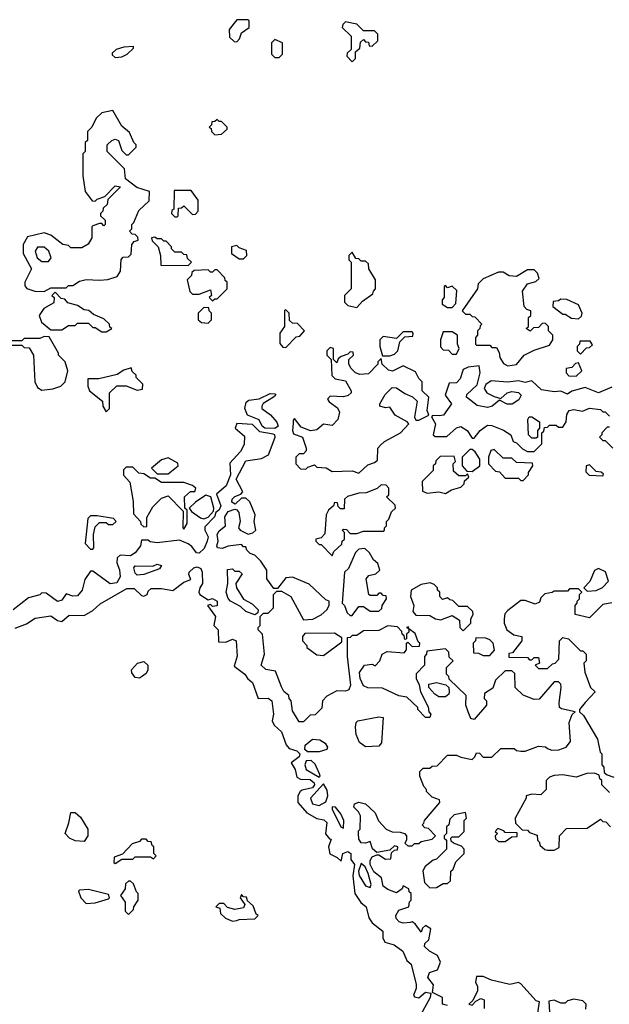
# Model space of a CAD drawing. Extents: x 2769579 to 2883812, y 684207 to 828660.
# Tile 381 of 505: x 2837305 to 2839964, y 769804 to 774250. Entities that reach past the tile are written whole.
import ezdxf

# ---------------------------------------------------------------- set-up
doc = ezdxf.new("R2010")
doc.units = 0

msp = doc.modelspace()

# ---------------------------------------------------------------- linework, layer by layer
at = {"layer": '0CON02XD'}
for points in [[(2838285, 774150), (2838297, 774163), (2838305, 774190), (2838340, 774215), (2838340, 774245), (2838335, 774250), (2838285, 774250), (2838250, 774205), (2838251.7, 774171.7), (2838271.7, 774151.7), (2838285, 774150)], [(2838805, 774060), (2838820, 774075), (2838820, 774105), (2838838.3, 774121.7), (2838841.7, 774148.3), (2838855, 774160), (2838865, 774150), (2838878.3, 774148.3), (2838881.7, 774131.7), (2838895, 774130), (2838920, 774155), (2838920, 774185), (2838905, 774200), (2838855, 774200), (2838825, 774230), (2838775, 774240), (2838761.7, 774228.3), (2838760, 774215), (2838800, 774175), (2838800, 774115), (2838781.7, 774098.3), (2838780, 774085), (2838805, 774060)], [(2837735, 774080), (2837765, 774082.5), (2837790, 774095), (2837818.3, 774121.7), (2837818.3, 774128.3), (2837775, 774126.7), (2837740, 774115), (2837721.7, 774098.3), (2837721.7, 774091.7), (2837735, 774080)], [(2838475, 774080), (2838490, 774095), (2838490, 774145), (2838455, 774160), (2838440, 774145), (2838440, 774095), (2838455, 774080), (2838475, 774080)], [(2837415, 773022.5), (2837445, 773040), (2837515, 773040), (2837525, 773050), (2837545, 773050), (2837575, 773070), (2837605, 773077.5), (2837665, 773073.3), (2837703, 773077), (2837745, 773090), (2837760, 773115), (2837763, 773167), (2837771.7, 773178.3), (2837795, 773180), (2837808.3, 773191.7), (2837810, 773235), (2837821.7, 773248.3), (2837840, 773255), (2837838.3, 773268.3), (2837825, 773280), (2837811.7, 773281.7), (2837800, 773295), (2837810, 773305), (2837810, 773325), (2837820, 773335), (2837841.7, 773388.3), (2837888.3, 773431.7), (2837890, 773475), (2837833, 773493), (2837781.7, 773531.7), (2837777, 773577), (2837700, 773655), (2837700, 773685), (2837720, 773705), (2837735, 773710), (2837750, 773705), (2837765, 773660), (2837785, 773640), (2837795, 773640), (2837830, 773675), (2837830, 773685), (2837820, 773695), (2837800.7, 773740.7), (2837765, 773770), (2837725, 773840), (2837675, 773830), (2837650, 773805), (2837630, 773765), (2837610, 773745), (2837610, 773705), (2837600, 773695), (2837600, 773655), (2837590, 773645), (2837590, 773545), (2837600, 773475), (2837631.7, 773431.7), (2837645, 773430), (2837655, 773440), (2837688.3, 773451.7), (2837735, 773500), (2837760, 773495), (2837701.7, 773438.3), (2837700, 773415), (2837681.7, 773398.3), (2837680, 773385), (2837670, 773375), (2837670, 773365), (2837690, 773345), (2837690, 773325), (2837685, 773320), (2837675, 773330), (2837665, 773330), (2837635, 773320), (2837630, 773315), (2837630, 773265), (2837613, 773237), (2837585, 773220), (2837535, 773220), (2837525, 773230), (2837500, 773235), (2837445, 773277.5), (2837415, 773287.5), (2837340.7, 773269.3), (2837320, 773235), (2837320, 773195), (2837357.5, 773125), (2837327.5, 773065), (2837328.3, 773048.3), (2837337, 773037), (2837373.6, 773023.6), (2837415, 773022.5)], [(2838185, 773730), (2838215, 773732.5), (2838240, 773755), (2838240, 773765), (2838215, 773790), (2838205, 773790), (2838195, 773800), (2838185, 773790), (2838171.7, 773788.3), (2838170, 773775), (2838160, 773765), (2838168.3, 773758.3), (2838170, 773745), (2838185, 773730)], [(2838015, 773360), (2838020, 773365), (2838021.7, 773398.3), (2838035, 773400), (2838045, 773410), (2838085, 773370), (2838098.3, 773371.7), (2838110, 773385), (2838110, 773435), (2838078.3, 773478.3), (2838001.7, 773478.3), (2838000, 773395), (2837991.7, 773388.3), (2837990, 773375), (2838005, 773360), (2838015, 773360)], [(2838065, 773140), (2838080, 773155), (2838061.7, 773171.7), (2838058.3, 773188.3), (2838045, 773190), (2838035, 773200), (2838005, 773200), (2837990, 773215), (2837990, 773225), (2837965, 773250), (2837955, 773250), (2837945, 773260), (2837925, 773260), (2837915, 773267.5), (2837900, 773265), (2837901.7, 773251.7), (2837930, 773225), (2837940, 773185), (2837941.7, 773141.7), (2838065, 773140)], [(2838315, 773170), (2838330, 773185), (2838328.3, 773208.3), (2838295, 773220), (2838285, 773230), (2838260, 773225), (2838260, 773195), (2838295, 773170), (2838315, 773170)], [(2837435, 773157.5), (2837446.7, 773175), (2837436.7, 773205), (2837415, 773223.3), (2837385, 773222.5), (2837374, 773205), (2837383.3, 773175), (2837405, 773158.8), (2837435, 773157.5)], [(2838825, 772950), (2838850.7, 772979.3), (2838898.3, 773011.7), (2838900, 773025), (2838910, 773035), (2838910, 773075), (2838880, 773125), (2838878.3, 773148.3), (2838865, 773160), (2838845, 773160), (2838835, 773170), (2838821.7, 773171.7), (2838805, 773200), (2838790, 773185), (2838790, 773165), (2838800, 773155), (2838800, 773035), (2838770, 773005), (2838770, 772975), (2838785, 772960), (2838825, 772950)], [(2838175, 772980), (2838185, 772990), (2838195, 772990), (2838240, 773035), (2838240, 773065), (2838231.7, 773071.7), (2838230, 773085), (2838195, 773120), (2838185, 773120), (2838175, 773110), (2838165, 773110), (2838155, 773120), (2838091.7, 773118.3), (2838081.7, 773108.3), (2838080, 773095), (2838060, 773075), (2838073, 773023), (2838085, 773010), (2838115, 773010), (2838165, 773030), (2838170, 773005), (2838160, 772995), (2838175, 772980)], [(2839507, 772687), (2839545, 772692.5), (2839580, 772735), (2839625, 772757.5), (2839695, 772780), (2839710, 772805), (2839710, 772825), (2839690, 772845), (2839690, 772865), (2839675, 772880), (2839661.7, 772878.3), (2839645, 772860), (2839621.7, 772858.3), (2839607, 772843), (2839590, 772855), (2839600, 772865), (2839600, 772905), (2839610, 772915), (2839610, 772935), (2839591.7, 772941.7), (2839580, 772955), (2839572.5, 773025), (2839595, 773057.5), (2839632.5, 773067.5), (2839648.3, 773081.7), (2839640, 773105), (2839625, 773120), (2839595, 773120), (2839545, 773090), (2839513, 773093), (2839485, 773110), (2839465, 773110), (2839395, 773080), (2839373, 773057), (2839370, 773035), (2839300, 772935), (2839315, 772920), (2839335, 772920), (2839345, 772910), (2839358.3, 772908.3), (2839390, 772875), (2839381.7, 772868.3), (2839380, 772855), (2839370, 772845), (2839370, 772825), (2839360, 772815), (2839360, 772785), (2839365, 772780), (2839425, 772780), (2839435, 772770), (2839455, 772770), (2839467, 772747), (2839470, 772725), (2839487, 772697), (2839507, 772687)], [(2839255, 772950), (2839271.7, 772968.3), (2839277, 773027), (2839255, 773047.5), (2839235, 773040), (2839225, 773050), (2839220, 773045), (2839220, 772995), (2839210, 772985), (2839210, 772965), (2839235, 772950), (2839255, 772950)], [(2837695, 772840), (2837720, 772855), (2837711.7, 772861.7), (2837710, 772875), (2837685, 772900), (2837638.3, 772918.3), (2837617, 772937), (2837595, 772940), (2837565, 772960), (2837521.7, 772971.7), (2837508.3, 772988.3), (2837491.7, 772991.7), (2837465, 773020), (2837450, 773005), (2837460, 772995), (2837458.3, 772971.7), (2837413.6, 772946.4), (2837392.5, 772915), (2837403.6, 772883.6), (2837445, 772850), (2837495, 772850), (2837525, 772870), (2837555, 772870), (2837565, 772880), (2837615, 772880), (2837635, 772860), (2837645, 772860), (2837675, 772840), (2837695, 772840)], [(2839825, 772900), (2839838.3, 772911.7), (2839842.5, 772925), (2839825, 772962.5), (2839773, 772987), (2839745, 772987.5), (2839735, 772980), (2839711.7, 772978.3), (2839710, 772955), (2839755, 772920), (2839765, 772920), (2839793, 772903), (2839825, 772900)], [(2838155, 772880), (2838170, 772895), (2838170, 772925), (2838160, 772935), (2838158.3, 772948.3), (2838135, 772950), (2838110, 772925), (2838110, 772895), (2838125, 772882.5), (2838155, 772880)], [(2838505, 772770), (2838551.7, 772818.3), (2838568.3, 772821.7), (2838590, 772845), (2838558.3, 772878.3), (2838535, 772880), (2838521.7, 772891.7), (2838520, 772925), (2838505, 772940), (2838500, 772935), (2838500, 772865), (2838477.5, 772835), (2838478.3, 772788.3), (2838491.7, 772771.7), (2838505, 772770)], [(2838941.7, 772731.7), (2838975, 772732.5), (2838995, 772740), (2839010, 772755), (2839020, 772795), (2839041.7, 772818.3), (2839078.3, 772821.7), (2839080, 772835), (2839075, 772840), (2839035, 772840), (2839005, 772810), (2838945, 772820), (2838930, 772805), (2838930, 772775), (2838941.7, 772731.7)], [(2839275, 772740), (2839287.5, 772765), (2839280, 772785), (2839280, 772825), (2839255, 772840), (2839215, 772840), (2839202.5, 772805), (2839203, 772773), (2839215, 772760), (2839238.3, 772758.3), (2839255, 772740), (2839275, 772740)], [(2837405, 772577.5), (2837455, 772583.3), (2837490, 772595), (2837510, 772615), (2837522.5, 772665), (2837510, 772705), (2837480, 772735), (2837480, 772745), (2837438.3, 772818.3), (2837415, 772820), (2837395, 772810), (2837325, 772810), (2837315, 772800), (2837245, 772800)], [(2839835, 772740), (2839861.7, 772768.3), (2839875, 772770), (2839888.3, 772781.7), (2839878.3, 772798.3), (2839831.7, 772798.3), (2839830, 772785), (2839820, 772775), (2839820, 772755), (2839835, 772740)], [(2837235, 772780), (2837315, 772780), (2837325, 772770), (2837348.3, 772768.3), (2837367.5, 772735), (2837372.5, 772615), (2837385, 772590), (2837405, 772577.5)], [(2838835, 772202.5), (2838875, 772240), (2838905, 772250), (2838918.3, 772261.7), (2838920, 772315), (2838931.7, 772328.3), (2838950, 772345), (2839022.5, 772385), (2839060, 772425), (2839052.5, 772435), (2838998.8, 772465), (2838975, 772500), (2838955, 772497.5), (2838930, 772505), (2838930, 772515), (2838953, 772557), (2838985, 772590), (2839005, 772587.5), (2839041.7, 772561.7), (2839077, 772547), (2839098.3, 772528.3), (2839086.2, 772455), (2839091.2, 772441.2), (2839105, 772441.2), (2839150, 772465), (2839143.3, 772485), (2839150, 772545), (2839120, 772575), (2839120, 772615), (2839105, 772630), (2839090, 772660), (2839035, 772687.5), (2838987, 772663), (2838968.3, 772668.3), (2838940, 772695), (2838935, 772720), (2838920, 772705), (2838920, 772695), (2838878.3, 772651.7), (2838838.3, 772648.3), (2838820, 772655), (2838800, 772675), (2838790, 772695), (2838790, 772715), (2838810, 772735), (2838808.3, 772748.3), (2838795, 772750), (2838785, 772740), (2838755, 772730), (2838741.7, 772718.3), (2838735, 772700), (2838720, 772715), (2838720, 772765), (2838705, 772770), (2838690, 772755), (2838690, 772735), (2838710, 772715), (2838713, 772643), (2838728.3, 772628.3), (2838775, 772620), (2838800, 772575), (2838800, 772565), (2838787, 772553), (2838765, 772547.5), (2838705, 772550), (2838693, 772537), (2838700, 772525), (2838737.7, 772497.7), (2838747.7, 772477.7), (2838740, 772445), (2838715, 772418.1), (2838675, 772423.8), (2838645, 772397.5), (2838615.9, 772394.1), (2838575, 772410), (2838545, 772450), (2838538.3, 772441.7), (2838538.8, 772428.8), (2838535.8, 772395), (2838540.3, 772380.3), (2838580, 772365), (2838597.5, 772315), (2838597, 772303), (2838585, 772290), (2838565, 772290), (2838550, 772275), (2838550, 772245), (2838571.7, 772221.7), (2838595, 772220), (2838605, 772230), (2838635, 772240), (2838645, 772230), (2838687, 772227), (2838715, 772210), (2838805, 772212.5), (2838835, 772202.5)], [(2839815, 772640), (2839840, 772665), (2839825, 772700), (2839811.7, 772698.3), (2839795, 772680), (2839770, 772675), (2839770, 772655), (2839781.7, 772641.7), (2839815, 772640)], [(2837695, 772480), (2837710, 772495), (2837710, 772565), (2837743, 772597), (2837785, 772597.5), (2837835, 772577.5), (2837858.3, 772581.7), (2837860, 772605), (2837830, 772635), (2837830, 772645), (2837811.7, 772661.7), (2837808.3, 772678.3), (2837775, 772667.5), (2837745, 772647.5), (2837661.7, 772628.3), (2837611.7, 772628.3), (2837612.5, 772595), (2837620, 772575), (2837678.3, 772528.3), (2837680, 772505), (2837695, 772480)], [(2839975, 772591.2), (2839915, 772565.8), (2839855, 772590), (2839795, 772572.5), (2839775, 772558.8), (2839745, 772572.5), (2839715, 772570), (2839658.3, 772578.3), (2839615, 772620), (2839585, 772612.5), (2839555, 772620), (2839505, 772613.8), (2839430.7, 772619.3), (2839407, 772603), (2839400, 772585), (2839412.5, 772565), (2839445, 772548.8), (2839475, 772540), (2839504.2, 772565.8), (2839525, 772571.2), (2839555, 772566.7), (2839566.2, 772555), (2839556.6, 772533.4), (2839525.5, 772514.5), (2839504, 772514), (2839468.3, 772531.7), (2839436.2, 772505), (2839415, 772498.9), (2839368.3, 772508.3), (2839320, 772545), (2839321.7, 772558.3), (2839368.3, 772601.7), (2839382.5, 772655), (2839377, 772687), (2839328.3, 772681.7), (2839305, 772670), (2839291.7, 772628.3), (2839275, 772610), (2839241.7, 772608.3), (2839223.3, 772555), (2839252.5, 772515), (2839215.9, 772464.1), (2839198.6, 772461.4), (2839167, 772463), (2839162.5, 772457.5), (2839180, 772425), (2839170, 772375), (2839178.3, 772368.3), (2839231.7, 772368.3), (2839275, 772407.5), (2839295, 772413.3), (2839322.5, 772395), (2839345, 772360), (2839355, 772360), (2839382.5, 772395), (2839415, 772420), (2839435, 772417.5), (2839487, 772397), (2839520, 772375), (2839530, 772345), (2839545, 772340), (2839573, 772313), (2839595, 772300), (2839625, 772300), (2839660, 772335), (2839660, 772385), (2839668.3, 772391.7), (2839671.7, 772408.3), (2839685, 772410), (2839695, 772420), (2839725, 772420), (2839735, 772410), (2839755, 772410), (2839770, 772435), (2839773, 772467), (2839783.9, 772486.1), (2839805, 772490), (2839843, 772483), (2839875, 772496.7), (2839925, 772490), (2839935, 772480), (2839945, 772480), (2839965, 772460)], [(2838455, 772404.3), (2838410, 772405), (2838398, 772415), (2838385, 772443.8), (2838332.5, 772465), (2838320, 772495), (2838327, 772523), (2838338.3, 772531.7), (2838385, 772537.5), (2838435, 772562.5), (2838455, 772560), (2838460, 772555), (2838450, 772545), (2838403.6, 772516.4), (2838397.5, 772505), (2838397.5, 772495), (2838435.7, 772465.7), (2838465, 772432.5), (2838470, 772415), (2838455, 772404.3)], [(2839635, 772360), (2839615, 772360), (2839600, 772375), (2839597.5, 772445), (2839603, 772457), (2839615, 772457.5), (2839650, 772435), (2839650, 772405), (2839640, 772395), (2839640, 772365), (2839635, 772360)], [(2839038.3, 771468.3), (2839030, 771475), (2839028.3, 771488.3), (2839008.3, 771508.3), (2838965, 771512.5), (2838925, 771492.5), (2838855, 771490), (2838825, 771470), (2838805, 771470), (2838795, 771460), (2838781.7, 771458.3), (2838782.5, 771375), (2838796.7, 771245), (2838790, 771225), (2838775, 771217.5), (2838735, 771220), (2838690, 771195), (2838670, 771175), (2838668.3, 771141.7), (2838638.3, 771111.7), (2838615, 771110), (2838585, 771080), (2838565, 771080), (2838535, 771130), (2838530, 771175), (2838520, 771185), (2838518.3, 771198.3), (2838497, 771217), (2838485, 771237.5), (2838458.3, 771308.3), (2838415, 771315.8), (2838394.3, 771335), (2838408.8, 771385), (2838400, 771475), (2838380, 771495), (2838380, 771505), (2838390, 771515), (2838390, 771555), (2838405, 771570), (2838425, 771570), (2838450, 771595), (2838450, 771655), (2838465, 771670), (2838485, 771670), (2838527.5, 771645), (2838585, 771540), (2838627, 771543), (2838665, 771562.5), (2838690, 771585), (2838700, 771605), (2838700, 771625), (2838685, 771630), (2838610.7, 771700.7), (2838535, 771732.5), (2838505, 771730), (2838468.3, 771681.7), (2838451.7, 771681.7), (2838420, 771725), (2838420, 771765), (2838392.5, 771805), (2838365, 771832.5), (2838345, 771840), (2838330, 771855), (2838325, 771870), (2838315, 771870), (2838305, 771880), (2838245, 771872.5), (2838218.3, 771861.7), (2838197.5, 771865), (2838194.2, 771875), (2838200.8, 771895), (2838195.6, 771925), (2838205, 771942.5), (2838233.8, 771965), (2838230, 772005), (2838245, 772030), (2838275, 772040), (2838285, 772037.5), (2838293.3, 772025), (2838300, 771985), (2838292.5, 771955), (2838300, 771945), (2838335, 771927.5), (2838357, 771933), (2838370, 771945), (2838362.5, 771985), (2838367.5, 772015), (2838343, 772073), (2838325, 772090), (2838305, 772090), (2838277, 772063), (2838262.3, 772072.3), (2838263.8, 772085), (2838275, 772096.7), (2838302.5, 772107.5), (2838311.7, 772118.3), (2838281.5, 772175), (2838325, 772258.8), (2838395, 772268), (2838427.5, 772285), (2838457.1, 772365), (2838456, 772375), (2838448.9, 772378.9), (2838388.5, 772388.5), (2838355, 772422.5), (2838283.8, 772426.2), (2838277.5, 772405), (2838319.3, 772369.3), (2838317.3, 772332.7), (2838300.3, 772299.7), (2838252.5, 772247.5), (2838255.6, 772195), (2838236.7, 772145), (2838193, 772107), (2838211.9, 772055), (2838205, 772036.7), (2838190, 772025), (2838183.8, 772005), (2838140.5, 771959.5), (2838140, 771945), (2838155.6, 771915), (2838150.9, 771895), (2838137.2, 771862.8), (2838115, 771840.8), (2838102.6, 771842.6), (2838081.7, 771871.7), (2838065, 771883.3), (2838025, 771900), (2837925, 771887.5), (2837893, 771893), (2837885, 771900), (2837855, 771900), (2837850, 771875), (2837825, 771842.5), (2837805, 771830), (2837758.3, 771831.7), (2837745, 771820), (2837743, 771797), (2837755.7, 771765.7), (2837758.1, 771735), (2837743, 771707), (2837712.9, 771702.9), (2837635, 771760), (2837625, 771760), (2837598.3, 771721.7), (2837586.9, 771675), (2837565, 771648.9), (2837545, 771647.1), (2837515, 771657.5), (2837495, 771629.2), (2837475, 771623.1), (2837425, 771660), (2837405, 771662.5), (2837395, 771652.5), (2837345, 771640), (2837275, 771586.2)], [(2839965, 772410), (2839955, 772410), (2839930, 772385), (2839930, 772375), (2839920, 772365), (2839935, 772350), (2839945, 772350), (2839980, 772315)], [(2839345, 772210), (2839380, 772235), (2839380, 772265), (2839359.3, 772299.3), (2839345, 772310), (2839335, 772310), (2839300, 772275), (2839300, 772235), (2839321.7, 772211.7), (2839345, 772210)], [(2839575, 772170), (2839600, 772195), (2839600, 772205), (2839620, 772235), (2839618.3, 772248.3), (2839545, 772250), (2839525, 772270), (2839485, 772270), (2839445, 772310), (2839430, 772305), (2839420, 772275), (2839420, 772245), (2839451.7, 772211.7), (2839468.3, 772208.3), (2839495, 772180), (2839555, 772180), (2839565, 772170), (2839575, 772170)], [(2837975, 772200), (2838020, 772235), (2838018.3, 772248.3), (2837975, 772272.5), (2837945, 772262.5), (2837900, 772225), (2837925, 772200), (2837975, 772200)], [(2839225, 772110), (2839253, 772127), (2839295, 772140), (2839310, 772155), (2839311.7, 772168.3), (2839330, 772185), (2839325, 772200), (2839315, 772190), (2839285, 772190), (2839261.7, 772211.7), (2839260, 772245), (2839270, 772255), (2839265, 772280), (2839201.7, 772278.3), (2839181.7, 772258.3), (2839180, 772245), (2839170, 772235), (2839170, 772215), (2839120, 772165), (2839121.7, 772121.7), (2839142.5, 772112.5), (2839195, 772117.5), (2839225, 772110)], [(2838045, 771950), (2838060, 771975), (2838060, 772035), (2838050, 772045), (2838047.5, 772095), (2838075, 772120), (2838095, 772120), (2838100, 772135), (2838085, 772147.5), (2838045, 772160), (2837945, 772160), (2837915, 772180), (2837895, 772180), (2837865, 772200), (2837843, 772203), (2837815, 772230), (2837785, 772230), (2837773, 772217), (2837773, 772193), (2837801.7, 772161.7), (2837816.7, 772075), (2837818.3, 772018.3), (2837850, 771985), (2837851.7, 771971.7), (2837865, 771960), (2837878.3, 771961.7), (2837878.3, 772001.7), (2837905, 772050), (2837945, 772090), (2837975, 772100), (2838041.7, 772031.7), (2838040, 771955), (2838045, 771950)], [(2839935, 772190), (2839938.3, 772198.3), (2839927, 772207), (2839905, 772210), (2839875, 772240), (2839860, 772235), (2839858.3, 772208.3), (2839873, 772193), (2839935, 772190)], [(2838715, 771830), (2838721.7, 771848.3), (2838758.3, 771881.7), (2838760, 771895), (2838770, 771905), (2838770, 771935), (2838760, 771945), (2838765, 771950), (2838778.3, 771948.3), (2838795, 771930), (2838825, 771930), (2838855, 771940), (2838945, 771940), (2838950, 771945), (2838950, 771955), (2838960, 771965), (2838960, 771985), (2838970, 771995), (2838981.7, 772028.3), (2839000, 772045), (2838998.3, 772058.3), (2838960, 772095), (2838970, 772105), (2838970, 772135), (2838958.3, 772148.3), (2838935, 772150), (2838917, 772133), (2838867, 772113), (2838835, 772112.5), (2838783, 772097), (2838770, 772085), (2838768.3, 772041.7), (2838751.7, 772041.7), (2838741.7, 772051.7), (2838738.3, 772068.3), (2838725, 772070), (2838720, 772055), (2838697.5, 772035), (2838687.5, 772015), (2838681.7, 771928.3), (2838665, 771910), (2838640, 771905), (2838640, 771895), (2838655, 771880), (2838665, 771880), (2838715, 771830)], [(2838135, 771996.2), (2838155, 772003.3), (2838179.2, 772030.8), (2838180, 772045), (2838166.4, 772096.4), (2838145, 772103.3), (2838097.7, 772072.3), (2838070, 772045), (2838080, 772030), (2838120.5, 772000.5), (2838135, 771996.2)], [(2837635, 771860), (2837640, 771865), (2837637.5, 771925), (2837645, 771960), (2837665, 771980), (2837695, 771980), (2837705, 771970), (2837725, 771970), (2837740, 771985), (2837728.3, 771998.3), (2837655, 772010), (2837625, 772010), (2837611.7, 771998.3), (2837600, 771885), (2837625, 771860), (2837635, 771860)], [(2838805, 771560), (2838835, 771600), (2838855, 771600), (2838885, 771580), (2838925, 771580), (2838938.3, 771591.7), (2838940, 771605), (2838960, 771635), (2838958.3, 771648.3), (2838945, 771650), (2838935, 771660), (2838925, 771660), (2838915, 771650), (2838885, 771650), (2838880, 771655), (2838867.5, 771725), (2838879.3, 771740.7), (2838911.7, 771748.3), (2838930, 771765), (2838920, 771795), (2838900.7, 771810.7), (2838883, 771843), (2838861.7, 771861.7), (2838835, 771860), (2838820, 771845), (2838788.3, 771771.7), (2838770, 771755), (2838760, 771615), (2838770, 771605), (2838781.7, 771571.7), (2838795, 771560), (2838805, 771560)], [(2837285, 771502.5), (2837335, 771522), (2837375, 771547.1), (2837445, 771558.6), (2837475, 771536.7), (2837495, 771532.5), (2837528.3, 771561.7), (2837595, 771560), (2837635, 771582.5), (2837667.7, 771612.3), (2837787.5, 771682.5), (2837821.8, 771681.8), (2837855, 771650), (2837865, 771647.5), (2837880, 771655), (2837885, 771670), (2837898.3, 771681.7), (2837945, 771682.5), (2837995, 771672.5), (2838045, 771710), (2838077.5, 771722.5), (2838067.5, 771745), (2838070, 771755), (2838090, 771775), (2838105, 771780), (2838121.5, 771771.5), (2838128.1, 771755), (2838130, 771705), (2838117.5, 771685), (2838113.3, 771665), (2838117.5, 771655), (2838155, 771630), (2838174, 771636), (2838196.1, 771623.9), (2838195, 771603.3), (2838175, 771600), (2838165, 771610), (2838152.5, 771605), (2838187.5, 771555), (2838180, 771515), (2838200, 771495), (2838201.7, 771441.7), (2838235, 771440), (2838265, 771453.3), (2838281.2, 771445), (2838286.4, 771376.4), (2838271.7, 771331.7), (2838320, 771295), (2838333.6, 771273.6), (2838355, 771257.5), (2838380, 771185), (2838425, 771186.9), (2838441.4, 771175), (2838450, 771115), (2838443.3, 771085), (2838452.5, 771065), (2838486.2, 771035), (2838506.2, 770976.2), (2838520, 770960), (2838555, 770949.2), (2838568, 770935), (2838565, 770921.2), (2838530, 770895), (2838547.5, 770865), (2838555, 770830), (2838570.7, 770820.7), (2838615, 770819.4), (2838632.9, 770805), (2838634.3, 770795), (2838625, 770782.5), (2838579.3, 770770.7), (2838570, 770765), (2838560, 770745), (2838560, 770715), (2838599.3, 770669.3), (2838645, 770643.3), (2838677, 770637), (2838690, 770625), (2838683.6, 770573.6), (2838701.7, 770551.7), (2838710, 770550), (2838697.5, 770515), (2838703.6, 770483.6), (2838737, 770467), (2838755, 770450), (2838762.5, 770485), (2838785, 770493.8), (2838798, 770485), (2838798, 770458), (2838815.6, 770435), (2838807.5, 770385), (2838816.7, 770305), (2838844.1, 770264.1), (2838867.5, 770245), (2838880, 770195), (2838895, 770172.5), (2838942.5, 770135), (2838943.3, 770105), (2838952.5, 770085), (2838993.6, 770073.6), (2839032.5, 770045), (2839051.7, 770001.7), (2839070, 769985), (2839093.6, 769893.6), (2839093.3, 769875), (2839081.2, 769845), (2839085, 769837.5), (2839105, 769833.8), (2839135, 769858.8), (2839160, 769855), (2839156.7, 769835), (2839112.5, 769755)], [(2837835, 771742.5), (2837825, 771751.2), (2837820, 771775), (2837826.4, 771783.6), (2837905, 771782), (2837925, 771792), (2837943.8, 771785), (2837935, 771770), (2837865, 771744.4), (2837835, 771742.5)], [(2838365, 771562.5), (2838325, 771577.5), (2838300.7, 771600.7), (2838255, 771624.2), (2838245, 771636.7), (2838236, 771665), (2838243.3, 771705), (2838241.7, 771768.3), (2838265, 771770), (2838275, 771760), (2838295, 771760), (2838308.3, 771748.3), (2838280, 771705), (2838282.5, 771685), (2838313.6, 771633.6), (2838353, 771613), (2838380, 771585), (2838378.3, 771571.7), (2838365, 771562.5)], [(2839865, 771670), (2839905, 771672.5), (2839933, 771687), (2839960, 771715), (2839946.4, 771756.4), (2839915, 771772.5), (2839897, 771763), (2839876.1, 771713.9), (2839850, 771685), (2839865, 771670)], [(2839305, 771490), (2839340, 771525), (2839340, 771545), (2839350, 771565), (2839348.3, 771578.3), (2839325, 771600), (2839285, 771600), (2839258.3, 771628.3), (2839245, 771630), (2839235, 771640), (2839211.7, 771631.7), (2839200, 771645), (2839200, 771665), (2839190, 771675), (2839190, 771685), (2839175, 771700), (2839157, 771707), (2839115, 771700), (2839070, 771675), (2839067.5, 771645), (2839082.5, 771605), (2839078.3, 771578.3), (2839091.7, 771561.7), (2839155, 771560), (2839180, 771545), (2839205, 771540), (2839255, 771560), (2839288.3, 771538.3), (2839290, 771505), (2839305, 771490)], [(2839975, 771616.7), (2839935, 771610), (2839875, 771550), (2839810, 771565), (2839810, 771605), (2839820, 771615), (2839820, 771625), (2839830, 771635), (2839830, 771655), (2839840, 771665), (2839825, 771680), (2839785, 771680), (2839775, 771670), (2839715, 771670), (2839707, 771663), (2839673, 771657), (2839655, 771640), (2839649.3, 771620.7), (2839629.3, 771610.7), (2839585, 771627.5), (2839565, 771627.5), (2839507, 771583), (2839493, 771567), (2839490, 771545), (2839490, 771525), (2839502.5, 771495), (2839533, 771473), (2839570, 771465), (2839570, 771445), (2839528.3, 771391.7), (2839511.7, 771388.3), (2839511.7, 771371.7), (2839595, 771370), (2839605, 771360), (2839615, 771360), (2839625, 771370), (2839645, 771370), (2839650, 771345), (2839630, 771335), (2839645, 771320), (2839685, 771320), (2839708.3, 771341.7), (2839720, 771345), (2839737, 771363), (2839740, 771445), (2839755, 771460), (2839780, 771455), (2839835, 771400), (2839845, 771400), (2839860, 771385), (2839860, 771355), (2839850, 771345), (2839853.6, 771303.6), (2839880, 771235), (2839900, 771215), (2839855, 771167.5), (2839830, 771135), (2839830, 771125), (2839848.3, 771108.3), (2839911.7, 771001.7), (2839923, 770943), (2839930, 770935), (2839930, 770885), (2839940, 770875), (2839941.7, 770851.7), (2839955, 770840), (2839985, 770830)], [(2839235, 769798.8), (2839212.5, 769805), (2839212.5, 769835), (2839167.5, 769857.5), (2839171.7, 769891.7), (2839145.8, 769925), (2839152.7, 769947.3), (2839189.3, 769960.7), (2839202.5, 769995), (2839190, 770025), (2839153.9, 770043.9), (2839130, 770065), (2839131.7, 770078.3), (2839150, 770095), (2839160, 770145), (2839135, 770160), (2839121.7, 770148.3), (2839115, 770130), (2839088.3, 770168.3), (2839075, 770177.5), (2839066.4, 770173.6), (2839035, 770170), (2839016.6, 770176.6), (2839002.5, 770192.5), (2839000.8, 770205), (2839015, 770228.8), (2839060, 770245), (2839063, 770267), (2839070, 770275), (2839070, 770305), (2839061.7, 770311.7), (2839060, 770325), (2839035, 770340), (2839030, 770325), (2839005, 770307.5), (2838965, 770323.3), (2838945, 770337.5), (2838937.5, 770375), (2838901.9, 770401.9), (2838885.8, 770435), (2838886.2, 770453.8), (2838895, 770470), (2838915, 770480), (2838925, 770480), (2838955, 770460), (2838978.3, 770461.7), (2838981.7, 770488.3), (2838995, 770500), (2839008.3, 770501.7), (2839010, 770515), (2838995, 770520), (2838975, 770500), (2838915, 770490), (2838896.4, 770506.4), (2838885, 770540), (2838865, 770532.5), (2838845, 770533.3), (2838835, 770550), (2838832.5, 770575), (2838832.5, 770587.5), (2838840, 770595), (2838842.5, 770655), (2838833.6, 770673.6), (2838812.5, 770695), (2838815, 770710), (2838835, 770717.5), (2838865, 770710), (2838908.3, 770668.3), (2838923.3, 770633.3), (2838957.5, 770595), (2838985, 770582.5), (2839021.7, 770581.7), (2839040, 770575), (2839050, 770565), (2839050, 770545), (2839041.7, 770531.7), (2839055, 770520), (2839075, 770520), (2839085, 770530), (2839105, 770530), (2839115, 770540), (2839165, 770550), (2839180, 770565), (2839148.3, 770598.3), (2839131.7, 770601.7), (2839120, 770615), (2839128.3, 770621.7), (2839130, 770635), (2839200, 770715), (2839198.3, 770728.3), (2839165, 770740), (2839140, 770765), (2839140, 770775), (2839128.3, 770788.3), (2839110, 770835), (2839110, 770855), (2839125, 770870), (2839155, 770870), (2839165, 770880), (2839188.3, 770881.7), (2839235, 770930), (2839275, 770930), (2839295, 770920), (2839345, 770910), (2839358.3, 770921.7), (2839365, 770940), (2839378.3, 770938.3), (2839395, 770920), (2839435, 770920), (2839475, 770960), (2839535, 770960), (2839545, 770950), (2839565, 770947.5), (2839585, 770947.5), (2839645, 770970), (2839677, 770967), (2839685, 770960), (2839705, 770952.5), (2839737, 770953), (2839770, 770965), (2839789.3, 770990.7), (2839783.9, 771076.1), (2839796.4, 771113.6), (2839810, 771125), (2839748.3, 771138.3), (2839740, 771145), (2839737.5, 771165), (2839747.5, 771235), (2839745, 771250), (2839735, 771260), (2839715, 771260), (2839648.3, 771181.7), (2839625, 771180), (2839575, 771200), (2839540, 771235), (2839538.3, 771298.3), (2839525, 771310), (2839495, 771310), (2839451.7, 771268.3), (2839438.3, 771231.7), (2839401.7, 771208.3), (2839400, 771185), (2839410, 771175), (2839410, 771155), (2839355, 771090), (2839340, 771095), (2839327.5, 771125), (2839317.5, 771155), (2839318.3, 771198.3), (2839241.7, 771271.7), (2839240, 771285), (2839230, 771295), (2839230, 771325), (2839260, 771355), (2839241.7, 771371.7), (2839240, 771395), (2839225, 771410), (2839141.7, 771398.3), (2839140, 771385), (2839130, 771375), (2839130, 771335), (2839093.6, 771296.4), (2839092.5, 771275), (2839107, 771247), (2839112.5, 771215), (2839147, 771147), (2839150, 771125), (2839160, 771115), (2839155, 771100), (2839135, 771100), (2839100, 771135), (2839100, 771145), (2839051.7, 771191.7), (2839015, 771197.5), (2838941.7, 771231.7), (2838875, 771233.3), (2838855, 771242.5), (2838840, 771275), (2838837, 771303), (2838860, 771335), (2838895, 771340), (2838907.5, 771332.5), (2838930, 771355), (2838940, 771385), (2838963, 771397), (2839038.3, 771391.7), (2839050, 771405), (2839050, 771435), (2839055, 771440), (2839075, 771420), (2839108.3, 771421.7), (2839110, 771435), (2839101.7, 771441.7), (2839088.3, 771478.3), (2839060, 771500), (2839058.3, 771508.3), (2839050, 771505), (2839060, 771500), (2839060, 771485), (2839050, 771475), (2839050, 771455), (2839041.7, 771451.7), (2839038.3, 771468.3)], [(2838675, 771380), (2838758.3, 771441.7), (2838758.3, 771458.3), (2838725, 771480), (2838591.7, 771478.3), (2838580, 771465), (2838580, 771445), (2838600, 771425), (2838600, 771415), (2838645, 771382.5), (2838675, 771380)], [(2839425, 771380), (2839447, 771403), (2839440, 771435), (2839425, 771450), (2839407, 771457), (2839361.7, 771458.3), (2839360, 771445), (2839350, 771435), (2839351.7, 771391.7), (2839375, 771390), (2839395, 771380), (2839425, 771380)], [(2837845, 771276.7), (2837825, 771280), (2837810.5, 771300.5), (2837808.8, 771315), (2837836, 771344), (2837865, 771352.5), (2837882.5, 771335), (2837882.5, 771315), (2837875, 771297.5), (2837855, 771282.5), (2837845, 771276.7)], [(2839225, 771192.5), (2839195, 771193.3), (2839177.5, 771205), (2839150, 771235), (2839150, 771250), (2839185, 771256.7), (2839227.5, 771247.5), (2839240, 771235), (2839242.5, 771215), (2839240, 771205), (2839225, 771192.5)], [(2838865, 770967.5), (2838837, 770987), (2838823, 771023), (2838820, 771055), (2838823, 771077), (2838830, 771085), (2838925, 771102.5), (2838945, 771100), (2838937.5, 770985), (2838925, 770970), (2838865, 770967.5)], [(2838603.6, 770943.6), (2838590.8, 770955), (2838593.1, 770975), (2838625, 771001.2), (2838658, 770998), (2838683.3, 770983.3), (2838692.5, 770965), (2838690, 770955), (2838655, 770944.3), (2838603.6, 770943.6)], [(2838655, 770830), (2838660, 770835), (2838657.5, 770845), (2838638.3, 770888.3), (2838620, 770905), (2838597, 770903), (2838591.2, 770885), (2838596.7, 770865), (2838655, 770830)], [(2839965, 770760), (2839930, 770795), (2839930, 770815), (2839921.7, 770821.7), (2839918.3, 770838.3), (2839897.5, 770847.5), (2839863.6, 770846.4), (2839815, 770830), (2839755, 770840), (2839715, 770837.5), (2839695, 770830), (2839680, 770815), (2839680, 770775), (2839655, 770750), (2839615, 770752.5), (2839590, 770745), (2839590, 770735), (2839540, 770645), (2839541.7, 770621.7), (2839571.7, 770591.7), (2839595, 770590), (2839605, 770580), (2839638.3, 770568.3), (2839640, 770545), (2839648.3, 770538.3), (2839651.7, 770521.7), (2839673, 770503), (2839685, 770500), (2839715, 770500), (2839738.3, 770511.7), (2839740, 770565), (2839771.7, 770598.3), (2839865, 770600), (2839925, 770640), (2839935, 770630), (2839948.3, 770628.3), (2839970, 770605)], [(2838655, 770702), (2838685, 770718.8), (2838694.2, 770745), (2838691.7, 770771.7), (2838675, 770800), (2838616.2, 770735), (2838625, 770710), (2838655, 770702)], [(2838765, 770600), (2838767.5, 770635), (2838753.3, 770665), (2838730, 770695), (2838714.1, 770695.9), (2838713.8, 770685), (2838753.3, 770605), (2838765, 770600)], [(2837595, 770540), (2837555, 770542.5), (2837530, 770555), (2837510, 770575), (2837527, 770623), (2837535, 770670), (2837555, 770670), (2837579.3, 770649.3), (2837612.5, 770595), (2837612.5, 770565), (2837595, 770540)], [(2839155, 770330), (2839185, 770332.5), (2839215, 770350), (2839235, 770350), (2839248.3, 770361.7), (2839250, 770405), (2839260, 770415), (2839271.7, 770448.3), (2839310, 770485), (2839310, 770505), (2839298.3, 770518.3), (2839261.7, 770531.7), (2839251.7, 770541.7), (2839250, 770555), (2839255, 770560), (2839285, 770560), (2839310, 770585), (2839310, 770635), (2839320, 770645), (2839315, 770670), (2839265, 770660), (2839245, 770640), (2839240, 770615), (2839230, 770605), (2839230, 770575), (2839220, 770565), (2839220, 770555), (2839230, 770545), (2839230, 770505), (2839185, 770460), (2839170, 770455), (2839133.6, 770426.4), (2839123, 770407), (2839130, 770355), (2839155, 770330)], [(2839495, 770540), (2839525, 770560), (2839548.3, 770561.7), (2839548.3, 770578.3), (2839495, 770580), (2839488.3, 770588.3), (2839461.7, 770598.3), (2839450, 770585), (2839460, 770575), (2839450, 770565), (2839451.7, 770551.7), (2839465, 770540), (2839495, 770540)], [(2837735, 770440), (2837765, 770460), (2837815, 770460), (2837825, 770470), (2837895, 770470), (2837908.3, 770461.7), (2837920, 770475), (2837910, 770485), (2837910, 770515), (2837901.7, 770521.7), (2837898.3, 770538.3), (2837885, 770540), (2837875, 770550), (2837855, 770550), (2837845, 770540), (2837811.7, 770528.3), (2837768.3, 770481.7), (2837731.7, 770468.3), (2837730, 770445), (2837735, 770440)], [(2838885, 770332.5), (2838890, 770345), (2838876, 770395), (2838863.8, 770425), (2838845, 770440), (2838833.3, 770405), (2838835.9, 770385.9), (2838865, 770340), (2838885, 770332.5)], [(2837795, 770210), (2837818.3, 770231.7), (2837820, 770245), (2837840, 770275), (2837840, 770305), (2837831.7, 770311.7), (2837818.3, 770348.3), (2837805, 770360), (2837795, 770360), (2837781.7, 770348.3), (2837780, 770325), (2837760, 770295), (2837780, 770265), (2837780, 770225), (2837795, 770210)], [(2837605, 770260), (2837645, 770262.5), (2837705, 770280), (2837710, 770285), (2837705, 770300), (2837615, 770322.5), (2837575, 770320), (2837570, 770315), (2837580, 770285), (2837605, 770260)], [(2838265, 770180), (2838285, 770182.5), (2838295, 770187.5), (2838365, 770190), (2838380, 770205), (2838371.7, 770211.7), (2838358.3, 770248.3), (2838331.7, 770271.7), (2838328.3, 770288.3), (2838315, 770290), (2838305, 770300), (2838300, 770285), (2838320, 770255), (2838315, 770240), (2838275, 770232.5), (2838241.7, 770241.7), (2838225, 770260), (2838205, 770260), (2838190, 770245), (2838208.3, 770238.3), (2838210, 770215), (2838233, 770193), (2838265, 770180)], [(2839638.8, 769745), (2839650, 769815), (2839635, 769820), (2839565, 769897.5), (2839555, 769902.5), (2839515, 769893.8), (2839433, 769913), (2839395, 769930), (2839365, 769930), (2839360, 769905), (2839370, 769885), (2839370, 769865), (2839348.3, 769821.7), (2839330, 769805), (2839345, 769800), (2839361.7, 769818.3), (2839385, 769830), (2839400, 769825), (2839400, 769785)], [(2839858.3, 769781.7), (2839860, 769805), (2839845, 769820), (2839805, 769827.5), (2839775, 769820), (2839765, 769810), (2839745, 769810), (2839715, 769822.5), (2839691.7, 769818.3), (2839695.6, 769744.4)]]:
    msp.add_lwpolyline(points, dxfattribs=at)

doc.saveas('drawing.dxf')
